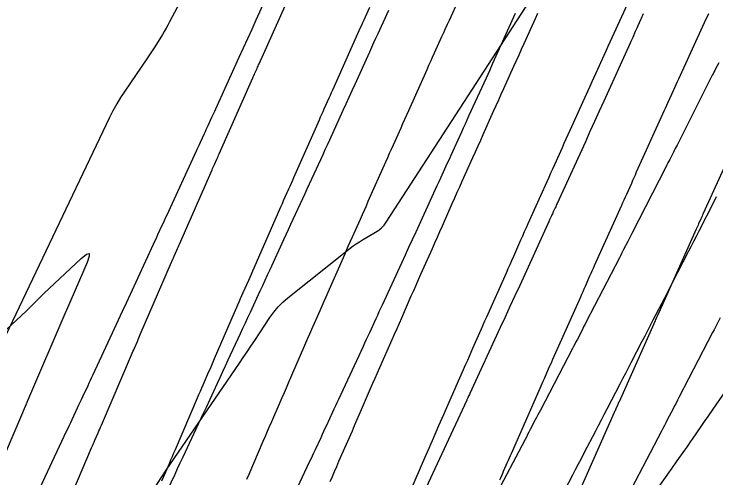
# Model space of a CAD drawing. Extents: x 1005228 to 1008882, y 1883389 to 1885754.
# Drawn here: x 1008346.49 to 1008382.43, y 1884787.1 to 1884810.83 of the extents above; entities that cross this region are included whole.
import ezdxf

# ---------------------------------------------------------------- set-up
doc = ezdxf.new("R2010")
doc.units = 0
for name, color, linetype in [('ATDIMS', 7, 'Continuous'), ('C-ANNO-NOTE', 7, 'Continuous'), ('TSOBSTACLE', 7, 'Continuous')]:
    doc.layers.add(name, color=color, linetype=linetype)

msp = doc.modelspace()

# ---------------------------------------------------------------- linework, layer by layer
at = {"layer": 'ATDIMS'}
for points in [[(1008366.474, 1884785.732), (1008367.578, 1884788.254), (1008367.662, 1884788.445), (1008367.745, 1884788.636), (1008367.828, 1884788.827), (1008367.911, 1884789.018), (1008368.242, 1884789.783), (1008368.325, 1884789.974), (1008368.409, 1884790.165), (1008368.493, 1884790.356), (1008368.577, 1884790.546), (1008369.631, 1884792.931), (1008369.72, 1884793.132), (1008369.808, 1884793.333), (1008369.897, 1884793.534), (1008369.985, 1884793.735), (1008370.337, 1884794.539), (1008370.425, 1884794.74), (1008370.514, 1884794.941), (1008370.603, 1884795.142), (1008370.692, 1884795.343), (1008371.701, 1884797.602), (1008371.794, 1884797.812), (1008371.888, 1884798.022), (1008371.981, 1884798.232), (1008372.074, 1884798.442), (1008372.446, 1884799.283), (1008372.539, 1884799.493), (1008372.633, 1884799.703), (1008372.727, 1884799.913), (1008372.821, 1884800.123), (1008373.787, 1884802.268), (1008373.885, 1884802.486), (1008373.983, 1884802.704), (1008374.081, 1884802.922), (1008374.178, 1884803.141), (1008374.568, 1884804.015), (1008374.666, 1884804.233), (1008374.764, 1884804.451), (1008374.863, 1884804.669), (1008374.961, 1884804.887), (1008375.888, 1884806.927), (1008375.99, 1884807.153), (1008376.093, 1884807.379), (1008376.195, 1884807.604), (1008376.297, 1884807.83), (1008376.704, 1884808.734), (1008376.806, 1884808.96), (1008376.909, 1884809.186), (1008377.011, 1884809.412), (1008377.114, 1884809.637), (1008378.005, 1884811.581)], [(1008382.569, 1884808.346), (1008382.406, 1884808.023), (1008382.366, 1884807.942), (1008382.325, 1884807.862), (1008382.284, 1884807.781), (1008382.243, 1884807.7), (1008380.436, 1884804.135), (1008380.389, 1884804.043), (1008380.342, 1884803.951), (1008380.296, 1884803.859), (1008380.249, 1884803.767), (1008380.062, 1884803.399), (1008380.015, 1884803.307), (1008379.969, 1884803.215), (1008379.922, 1884803.123), (1008379.875, 1884803.032), (1008378.122, 1884799.609), (1008378.069, 1884799.506), (1008378.016, 1884799.402), (1008377.963, 1884799.299), (1008377.911, 1884799.196), (1008377.699, 1884798.783), (1008377.646, 1884798.68), (1008377.593, 1884798.577), (1008377.54, 1884798.474), (1008377.487, 1884798.371), (1008375.791, 1884795.09), (1008375.732, 1884794.976), (1008375.673, 1884794.861), (1008375.614, 1884794.747), (1008375.555, 1884794.632), (1008375.318, 1884794.175), (1008375.259, 1884794.061), (1008375.2, 1884793.946), (1008375.14, 1884793.832), (1008375.081, 1884793.718), (1008373.443, 1884790.578), (1008373.378, 1884790.453), (1008373.312, 1884790.327), (1008373.247, 1884790.202), (1008373.181, 1884790.076), (1008372.919, 1884789.574), (1008372.853, 1884789.449), (1008372.788, 1884789.324), (1008372.722, 1884789.198), (1008372.656, 1884789.073), (1008371.077, 1884786.074)], [(1008344.382, 1884793.11), (1008347.11, 1884795.643), (1008347.188, 1884795.715), (1008347.264, 1884795.789), (1008347.339, 1884795.863), (1008347.414, 1884795.938), (1008347.711, 1884796.239), (1008347.786, 1884796.314), (1008347.861, 1884796.388), (1008347.937, 1884796.462), (1008348.014, 1884796.534), (1008349.931, 1884798.33), (1008350.193, 1884798.546), (1008350.329, 1884798.583), (1008350.341, 1884798.442), (1008350.226, 1884798.122), (1008349.169, 1884795.683), (1008349.159, 1884795.659), (1008349.143, 1884795.624), (1008349.138, 1884795.612), (1008347.184, 1884791.055), (1008347.165, 1884791.01), (1008347.126, 1884790.92), (1008347.113, 1884790.89), (1008347.106, 1884790.875), (1008345.203, 1884786.422)]]:
    msp.add_lwpolyline(points, dxfattribs=at)
at = {"layer": 'C-ANNO-NOTE'}
for points in [[(1008363.742, 1884827.773), (1008354.457, 1884810.432), (1008354.368, 1884810.269), (1008354.276, 1884810.107), (1008354.182, 1884809.947), (1008354.085, 1884809.789), (1008353.691, 1884809.157), (1008353.591, 1884809), (1008353.49, 1884808.844), (1008353.388, 1884808.689), (1008353.283, 1884808.535), (1008352.162, 1884806.896), (1008351.947, 1884806.568), (1008351.744, 1884806.233), (1008351.555, 1884805.89), (1008351.379, 1884805.539), (1008344.507, 1884791.152)], [(1008353.607, 1884786.485), (1008354.285, 1884787.502), (1008358.031, 1884792.981), (1008358.227, 1884793.27), (1008358.423, 1884793.559), (1008358.617, 1884793.849), (1008358.811, 1884794.14), (1008359.583, 1884795.305), (1008359.786, 1884795.587), (1008360.009, 1884795.85), (1008360.252, 1884796.095), (1008360.515, 1884796.322), (1008363.699, 1884798.853), (1008363.852, 1884798.97), (1008364.009, 1884799.081), (1008364.17, 1884799.186), (1008364.335, 1884799.285), (1008365.002, 1884799.67), (1008365.161, 1884799.774), (1008365.305, 1884799.895), (1008365.433, 1884800.032), (1008365.545, 1884800.185), (1008373.715, 1884812.787)]]:
    msp.add_lwpolyline(points, dxfattribs=at)
at = {"layer": 'TSOBSTACLE'}
for points in [[(1008360.169, 1884813.368), (1008358.876, 1884810.52), (1008358.659, 1884810.043), (1008358.442, 1884809.566), (1008358.225, 1884809.089), (1008358.007, 1884808.612), (1008356.797, 1884805.961), (1008356.749, 1884805.856), (1008356.701, 1884805.751), (1008356.653, 1884805.647), (1008356.605, 1884805.542), (1008356.413, 1884805.123), (1008356.365, 1884805.018), (1008356.316, 1884804.913), (1008356.268, 1884804.808), (1008356.22, 1884804.704), (1008356.014, 1884804.259), (1008355.964, 1884804.15), (1008355.913, 1884804.041), (1008355.863, 1884803.932), (1008355.813, 1884803.823), (1008354.289, 1884800.506), (1008354.233, 1884800.384), (1008354.177, 1884800.263), (1008354.121, 1884800.141), (1008354.064, 1884800.019), (1008353.838, 1884799.533), (1008353.782, 1884799.411), (1008353.725, 1884799.29), (1008353.669, 1884799.168), (1008353.613, 1884799.046), (1008352.432, 1884796.493), (1008352.229, 1884796.053), (1008352.025, 1884795.613), (1008351.821, 1884795.174), (1008351.617, 1884794.734), (1008350.523, 1884792.381), (1008350.457, 1884792.239), (1008350.391, 1884792.097), (1008350.325, 1884791.956), (1008350.259, 1884791.814), (1008349.994, 1884791.248), (1008349.928, 1884791.106), (1008349.861, 1884790.965), (1008349.795, 1884790.823), (1008349.728, 1884790.682), (1008349.444, 1884790.078), (1008349.374, 1884789.93), (1008349.305, 1884789.782), (1008349.235, 1884789.634), (1008349.166, 1884789.486), (1008348.07, 1884787.145), (1008347.877, 1884786.732)], [(1008369.751, 1884812.7), (1008368.761, 1884810.503), (1008368.666, 1884810.293), (1008368.571, 1884810.084), (1008368.476, 1884809.874), (1008368.381, 1884809.664), (1008368, 1884808.826), (1008367.905, 1884808.616), (1008367.811, 1884808.407), (1008367.716, 1884808.197), (1008367.622, 1884807.987), (1008366.679, 1884805.875), (1008366.581, 1884805.657), (1008366.484, 1884805.439), (1008366.386, 1884805.221), (1008366.288, 1884805.003), (1008365.895, 1884804.131), (1008365.797, 1884803.913), (1008365.7, 1884803.695), (1008365.603, 1884803.477), (1008365.506, 1884803.258), (1008364.613, 1884801.239), (1008364.512, 1884801.012), (1008364.411, 1884800.785), (1008364.31, 1884800.558), (1008364.209, 1884800.331), (1008363.804, 1884799.424), (1008363.703, 1884799.197), (1008363.602, 1884798.969), (1008363.502, 1884798.742), (1008363.402, 1884798.515), (1008362.562, 1884796.596), (1008362.458, 1884796.359), (1008362.354, 1884796.122), (1008362.25, 1884795.885), (1008362.145, 1884795.649), (1008361.727, 1884794.702), (1008361.622, 1884794.466), (1008361.518, 1884794.229), (1008361.415, 1884793.992), (1008361.312, 1884793.755), (1008360.527, 1884791.945), (1008360.42, 1884791.697), (1008360.312, 1884791.45), (1008360.204, 1884791.203), (1008360.096, 1884790.956), (1008359.664, 1884789.967), (1008359.556, 1884789.72), (1008359.448, 1884789.473), (1008359.341, 1884789.225), (1008359.235, 1884788.977), (1008358.509, 1884787.286), (1008358.398, 1884787.027)], [(1008348.969, 1884785.156), (1008350.461, 1884788.644), (1008350.502, 1884788.74), (1008350.543, 1884788.836), (1008350.585, 1884788.933), (1008350.627, 1884789.029), (1008350.793, 1884789.414), (1008350.835, 1884789.51), (1008350.876, 1884789.606), (1008350.918, 1884789.702), (1008350.959, 1884789.799), (1008352.503, 1884793.4), (1008352.541, 1884793.487), (1008352.578, 1884793.573), (1008352.616, 1884793.66), (1008352.653, 1884793.746), (1008352.805, 1884794.092), (1008352.842, 1884794.178), (1008352.88, 1884794.264), (1008352.918, 1884794.351), (1008352.955, 1884794.437), (1008354.56, 1884798.139), (1008354.593, 1884798.216), (1008354.627, 1884798.293), (1008354.661, 1884798.371), (1008354.695, 1884798.448), (1008354.832, 1884798.757), (1008354.866, 1884798.834), (1008354.9, 1884798.911), (1008354.934, 1884798.989), (1008354.968, 1884799.066), (1008356.629, 1884802.86), (1008356.659, 1884802.929), (1008356.69, 1884802.998), (1008356.72, 1884803.067), (1008356.751, 1884803.135), (1008356.874, 1884803.41), (1008356.904, 1884803.479), (1008356.935, 1884803.547), (1008356.965, 1884803.616), (1008356.996, 1884803.685), (1008358.712, 1884807.565), (1008358.739, 1884807.626), (1008358.766, 1884807.687), (1008358.794, 1884807.748), (1008358.821, 1884807.809), (1008358.93, 1884808.052), (1008358.958, 1884808.112), (1008358.985, 1884808.173), (1008359.012, 1884808.234), (1008359.039, 1884808.295), (1008360.809, 1884812.256)], [(1008364.691, 1884811.173), (1008364.452, 1884810.648), (1008364.393, 1884810.516), (1008364.334, 1884810.385), (1008364.274, 1884810.253), (1008364.215, 1884810.121), (1008362.859, 1884807.085), (1008362.797, 1884806.945), (1008362.734, 1884806.806), (1008362.672, 1884806.666), (1008362.609, 1884806.527), (1008362.358, 1884805.97), (1008362.296, 1884805.831), (1008362.233, 1884805.691), (1008362.171, 1884805.552), (1008362.109, 1884805.412), (1008360.804, 1884802.462), (1008360.739, 1884802.314), (1008360.673, 1884802.166), (1008360.607, 1884802.018), (1008360.541, 1884801.87), (1008360.277, 1884801.279), (1008360.212, 1884801.132), (1008360.146, 1884800.984), (1008360.081, 1884800.836), (1008360.016, 1884800.687), (1008358.765, 1884797.831), (1008358.696, 1884797.674), (1008358.627, 1884797.517), (1008358.558, 1884797.36), (1008358.488, 1884797.203), (1008358.211, 1884796.575), (1008358.142, 1884796.418), (1008358.073, 1884796.261), (1008358.004, 1884796.104), (1008357.936, 1884795.947), (1008356.741, 1884793.191), (1008356.669, 1884793.024), (1008356.596, 1884792.857), (1008356.523, 1884792.69), (1008356.451, 1884792.524), (1008356.158, 1884791.857), (1008356.086, 1884791.69), (1008356.013, 1884791.523), (1008355.941, 1884791.356), (1008355.869, 1884791.189), (1008354.734, 1884788.542), (1008354.658, 1884788.365), (1008354.582, 1884788.187), (1008354.505, 1884788.01), (1008354.428, 1884787.832), (1008354.121, 1884787.123), (1008354.044, 1884786.946)], [(1008354.144, 1884786.049), (1008354.733, 1884787.299), (1008354.867, 1884787.584), (1008355.002, 1884787.871), (1008355.136, 1884788.157), (1008355.27, 1884788.443), (1008355.806, 1884789.588), (1008355.939, 1884789.874), (1008356.073, 1884790.16), (1008356.207, 1884790.447), (1008356.34, 1884790.733), (1008356.905, 1884791.949), (1008357.044, 1884792.248), (1008357.182, 1884792.546), (1008357.32, 1884792.844), (1008357.458, 1884793.143), (1008358.083, 1884794.494), (1008358.209, 1884794.767), (1008358.336, 1884795.04), (1008358.462, 1884795.313), (1008358.589, 1884795.586), (1008359.096, 1884796.677), (1008359.223, 1884796.949), (1008359.349, 1884797.222), (1008359.475, 1884797.495), (1008359.601, 1884797.769), (1008360.303, 1884799.297), (1008360.423, 1884799.558), (1008360.543, 1884799.818), (1008360.663, 1884800.078), (1008360.783, 1884800.339), (1008361.274, 1884801.4), (1008361.389, 1884801.65), (1008361.505, 1884801.9), (1008361.62, 1884802.15), (1008361.735, 1884802.4), (1008362.194, 1884803.4), (1008362.309, 1884803.651), (1008362.424, 1884803.901), (1008362.538, 1884804.151), (1008362.652, 1884804.401), (1008363.341, 1884805.91), (1008363.494, 1884806.245), (1008363.646, 1884806.58), (1008363.799, 1884806.915), (1008363.951, 1884807.25), (1008364.699, 1884808.897), (1008364.806, 1884809.133), (1008364.914, 1884809.37), (1008365.021, 1884809.606), (1008365.129, 1884809.842), (1008365.569, 1884810.805), (1008365.673, 1884811.033)], [(1008372.155, 1884810.858), (1008371.335, 1884809.048), (1008371.165, 1884808.675), (1008370.996, 1884808.301), (1008370.826, 1884807.928), (1008370.656, 1884807.555), (1008369.764, 1884805.603), (1008369.673, 1884805.402), (1008369.581, 1884805.201), (1008369.49, 1884805), (1008369.398, 1884804.799), (1008369.026, 1884803.98), (1008368.938, 1884803.787), (1008368.851, 1884803.593), (1008368.763, 1884803.4), (1008368.675, 1884803.207), (1008368.322, 1884802.436), (1008368.234, 1884802.243), (1008368.146, 1884802.05), (1008368.058, 1884801.857), (1008367.969, 1884801.664), (1008367.057, 1884799.677), (1008366.875, 1884799.282), (1008366.693, 1884798.887), (1008366.511, 1884798.492), (1008366.328, 1884798.097), (1008365.335, 1884795.949), (1008365.254, 1884795.772), (1008365.172, 1884795.595), (1008365.091, 1884795.419), (1008365.01, 1884795.242), (1008364.685, 1884794.535), (1008364.604, 1884794.358), (1008364.522, 1884794.182), (1008364.441, 1884794.005), (1008364.359, 1884793.829), (1008363.098, 1884791.118), (1008363.022, 1884790.954), (1008362.946, 1884790.79), (1008362.87, 1884790.626), (1008362.794, 1884790.462), (1008362.484, 1884789.792), (1008362.411, 1884789.635), (1008362.339, 1884789.478), (1008362.266, 1884789.321), (1008362.193, 1884789.164), (1008361.901, 1884788.537), (1008361.828, 1884788.38), (1008361.755, 1884788.223), (1008361.682, 1884788.067), (1008361.609, 1884787.91), (1008360.546, 1884785.638)], [(1008373.295, 1884810.865), (1008373.168, 1884810.585), (1008372.592, 1884809.307), (1008372.462, 1884809.019), (1008372.332, 1884808.731), (1008372.201, 1884808.443), (1008372.071, 1884808.156), (1008371.548, 1884807.005), (1008371.418, 1884806.717), (1008371.288, 1884806.429), (1008371.158, 1884806.141), (1008371.029, 1884805.852), (1008370.497, 1884804.661), (1008370.365, 1884804.366), (1008370.233, 1884804.071), (1008370.101, 1884803.777), (1008369.968, 1884803.482), (1008369.423, 1884802.272), (1008369.295, 1884801.985), (1008369.167, 1884801.699), (1008369.039, 1884801.412), (1008368.912, 1884801.125), (1008368.404, 1884799.977), (1008368.277, 1884799.691), (1008368.149, 1884799.404), (1008368.022, 1884799.117), (1008367.894, 1884798.83), (1008367.305, 1884797.511), (1008367.182, 1884797.233), (1008367.058, 1884796.955), (1008366.936, 1884796.677), (1008366.813, 1884796.399), (1008366.326, 1884795.285), (1008366.203, 1884795.006), (1008366.081, 1884794.728), (1008365.958, 1884794.449), (1008365.836, 1884794.171), (1008365.2, 1884792.734), (1008365.082, 1884792.466), (1008364.964, 1884792.197), (1008364.846, 1884791.928), (1008364.729, 1884791.659), (1008364.262, 1884790.581), (1008364.146, 1884790.312), (1008364.028, 1884790.043), (1008363.911, 1884789.774), (1008363.794, 1884789.505), (1008363.108, 1884787.94), (1008362.995, 1884787.681), (1008362.883, 1884787.423), (1008362.771, 1884787.164), (1008362.659, 1884786.905)], [(1008378.704, 1884810.84), (1008378.669, 1884810.764), (1008378.635, 1884810.688), (1008378.601, 1884810.612), (1008378.567, 1884810.536), (1008378.428, 1884810.227), (1008378.395, 1884810.153), (1008378.363, 1884810.08), (1008378.33, 1884810.007), (1008378.297, 1884809.934), (1008378.165, 1884809.642), (1008378.132, 1884809.568), (1008378.099, 1884809.495), (1008378.066, 1884809.422), (1008378.033, 1884809.349), (1008376.687, 1884806.381), (1008376.451, 1884805.862), (1008376.215, 1884805.343), (1008375.979, 1884804.824), (1008375.742, 1884804.305), (1008374.297, 1884801.139), (1008374.272, 1884801.086), (1008374.248, 1884801.033), (1008374.224, 1884800.98), (1008374.2, 1884800.926), (1008374.101, 1884800.71), (1008374.078, 1884800.658), (1008374.055, 1884800.607), (1008374.032, 1884800.556), (1008374.008, 1884800.505), (1008373.915, 1884800.301), (1008373.892, 1884800.25), (1008373.868, 1884800.199), (1008373.845, 1884800.148), (1008373.822, 1884800.097), (1008372.379, 1884796.955), (1008372.13, 1884796.414), (1008371.881, 1884795.874), (1008371.632, 1884795.333), (1008371.383, 1884794.793), (1008369.828, 1884791.431), (1008369.802, 1884791.373), (1008369.775, 1884791.315), (1008369.722, 1884791.199), (1008369.709, 1884791.17), (1008369.695, 1884791.141), (1008369.682, 1884791.112), (1008369.668, 1884791.084), (1008367.571, 1884786.573)], [(1008371.363, 1884787.003), (1008371.412, 1884787.116), (1008371.461, 1884787.229), (1008371.51, 1884787.342), (1008371.559, 1884787.455), (1008371.755, 1884787.907), (1008371.805, 1884788.02), (1008371.854, 1884788.133), (1008371.903, 1884788.246), (1008371.953, 1884788.358), (1008373.427, 1884791.691), (1008373.481, 1884791.815), (1008373.536, 1884791.938), (1008373.59, 1884792.062), (1008373.644, 1884792.186), (1008373.861, 1884792.68), (1008373.915, 1884792.804), (1008373.97, 1884792.927), (1008374.024, 1884793.051), (1008374.079, 1884793.174), (1008375.508, 1884796.375), (1008375.567, 1884796.508), (1008375.626, 1884796.641), (1008375.685, 1884796.774), (1008375.745, 1884796.908), (1008375.98, 1884797.441), (1008376.04, 1884797.574), (1008376.099, 1884797.707), (1008376.158, 1884797.84), (1008376.218, 1884797.973), (1008377.605, 1884801.053), (1008377.669, 1884801.195), (1008377.732, 1884801.337), (1008377.796, 1884801.479), (1008377.86, 1884801.621), (1008378.114, 1884802.189), (1008378.177, 1884802.331), (1008378.241, 1884802.473), (1008378.305, 1884802.615), (1008378.369, 1884802.757), (1008379.718, 1884805.726), (1008379.786, 1884805.876), (1008379.854, 1884806.026), (1008379.921, 1884806.176), (1008379.989, 1884806.326), (1008380.26, 1884806.927), (1008380.328, 1884807.077), (1008380.396, 1884807.227), (1008380.464, 1884807.376), (1008380.532, 1884807.526), (1008381.846, 1884810.395), (1008381.918, 1884810.552), (1008381.989, 1884810.709), (1008382.061, 1884810.866)], [(1008383.547, 1884804.525), (1008381.777, 1884800.627), (1008381.747, 1884800.562), (1008381.718, 1884800.496), (1008381.688, 1884800.43), (1008381.659, 1884800.364), (1008381.541, 1884800.101), (1008381.511, 1884800.035), (1008381.482, 1884799.969), (1008381.452, 1884799.904), (1008381.423, 1884799.838), (1008379.616, 1884795.824), (1008379.59, 1884795.768), (1008379.565, 1884795.712), (1008379.54, 1884795.655), (1008379.515, 1884795.599), (1008379.415, 1884795.373), (1008379.39, 1884795.316), (1008379.365, 1884795.26), (1008379.34, 1884795.203), (1008379.315, 1884795.147), (1008377.466, 1884791.006), (1008377.446, 1884790.96), (1008377.425, 1884790.913), (1008377.405, 1884790.867), (1008377.385, 1884790.821), (1008377.304, 1884790.636), (1008377.284, 1884790.59), (1008377.263, 1884790.544), (1008377.243, 1884790.497), (1008377.222, 1884790.451), (1008375.33, 1884786.17)], [(1008382.448, 1884801.481), (1008382.317, 1884801.226), (1008381.55, 1884799.727), (1008381.415, 1884799.463), (1008381.279, 1884799.198), (1008381.144, 1884798.934), (1008381.008, 1884798.67), (1008380.466, 1884797.613), (1008380.331, 1884797.348), (1008380.195, 1884797.084), (1008380.059, 1884796.82), (1008379.923, 1884796.556), (1008379.206, 1884795.169), (1008379.065, 1884794.896), (1008378.924, 1884794.623), (1008378.783, 1884794.35), (1008378.641, 1884794.077), (1008378.077, 1884792.986), (1008377.935, 1884792.713), (1008377.794, 1884792.44), (1008377.652, 1884792.167), (1008377.51, 1884791.895), (1008376.844, 1884790.618), (1008376.697, 1884790.337), (1008376.55, 1884790.055), (1008376.403, 1884789.774), (1008376.256, 1884789.492), (1008375.668, 1884788.366), (1008375.521, 1884788.085), (1008375.374, 1884787.803), (1008375.226, 1884787.522), (1008375.078, 1884787.241), (1008374.463, 1884786.071)], [(1008382.642, 1884795.29), (1008382.33, 1884794.687), (1008382.252, 1884794.536), (1008382.175, 1884794.386), (1008382.097, 1884794.235), (1008382.019, 1884794.084), (1008380.537, 1884791.221), (1008380.463, 1884791.077), (1008380.388, 1884790.933), (1008380.313, 1884790.789), (1008380.238, 1884790.646), (1008379.939, 1884790.071), (1008379.864, 1884789.927), (1008379.789, 1884789.783), (1008379.714, 1884789.64), (1008379.639, 1884789.496), (1008378.104, 1884786.557)], [(1008378.152, 1884784.732), (1008380.05, 1884787.414), (1008380.149, 1884787.553), (1008380.247, 1884787.693), (1008380.346, 1884787.832), (1008380.445, 1884787.972), (1008380.839, 1884788.53), (1008380.938, 1884788.669), (1008381.036, 1884788.809), (1008381.133, 1884788.95), (1008381.231, 1884789.09), (1008381.673, 1884789.732), (1008381.779, 1884789.886), (1008381.885, 1884790.039), (1008381.991, 1884790.193), (1008382.097, 1884790.347), (1008383.766, 1884792.765)]]:
    msp.add_lwpolyline(points, dxfattribs=at)

doc.saveas('drawing.dxf')
